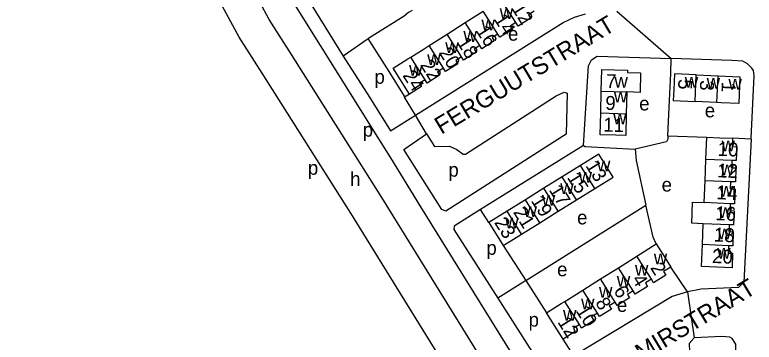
# Model space of a CAD drawing. Extents: x 159675 to 162108, y 386471 to 388472.
# Drawn here: x 160398.1 to 160610.5, y 386624.9 to 386719 of the extents above; entities that cross this region are included whole.
import ezdxf

# ---------------------------------------------------------------- set-up
doc = ezdxf.new("R2010")
doc.units = 0
for name, color, linetype in [('BLT_Basislijn', 7, 'Continuous'), ('BLT_Bebouwing', 7, 'Continuous'), ('BLT_Centroide', 7, 'Continuous'), ('BLT_Huisnummer', 7, 'Continuous'), ('BLT_Huisnummer_ tussenligend', 7, 'Continuous'), ('BLT_Onderverdeling_panden', 7, 'Continuous'), ('BLT_Straatnaam', 7, 'Continuous'), ('BLT_Vlakafsluiter', 7, 'Continuous')]:
    doc.layers.add(name, color=color, linetype=linetype)

msp = doc.modelspace()

# ---------------------------------------------------------------- linework, layer by layer
at = {"layer": 'BLT_Basislijn'}
for p, q in [((160479.87, 386727.42), (160492.43, 386707.11)), ((160499.6, 386712.07), (160492.43, 386707.11)), ((160511.43, 386696.19), (160510.05, 386695.29)), ((160513.15, 386690.17), (160510.05, 386695.29)), ((160505.97, 386685.59), (160513.15, 386690.17)), ((160516.33, 386684.75), (160513.15, 386690.17)), ((160506.1, 386677.86), (160502.2, 386684.09)), ((160509.78, 386680.26), (160516.33, 386684.75)), ((160585.65, 386684.21), (160596.86, 386683.78)), ((160609.6, 386683.22), (160604.26, 386683.48)), ((160561.43, 386681.43), (160531.87, 386663.07)), ((160544.85, 386642.6), (160579.33, 386664.29)), ((160534.24, 386659.26), (160531.87, 386663.07)), ((160538.37, 386652.65), (160544.85, 386642.6)), ((160591.33, 386639.36), (160586.49, 386646.5)), ((160544.85, 386642.6), (160550.83, 386633.34)), ((160536.8, 386637.56), (160550.47, 386616.17)), ((160558.62, 386620.97), (160555.58, 386625.76))]:
    msp.add_line(p, q, dxfattribs=at)
for points in [[(160502.2, 386684.09), (160500, 386687.6), (160402.37, 386843.78)], [(160555.29, 386582.71), (160503.52, 386666.51), (160477.52, 386707.61), (160471.13, 386717.59), (160455.58, 386746.48), (160434.69, 386782.15), (160398.07, 386841.06)], [(160548.19, 386575.18), (160495.04, 386661.2), (160469.08, 386702.24), (160462.5, 386712.51), (160446.86, 386741.59), (160442.95, 386748.27)], [(160512.17, 386720.25), (160511.15, 386719.61), (160509.87, 386718.54), (160500, 386712.35), (160499.6, 386712.07)], [(160513.15, 386690.17), (160555.58, 386716.8), (160558.86, 386718.25), (160561.96, 386719.22)], [(160499.6, 386712.07), (160500, 386711.4), (160505.48, 386702.64), (160509.87, 386695.58), (160510.05, 386695.29)], [(160492.43, 386707.11), (160500, 386695.27), (160505.97, 386685.59)], [(160561.43, 386681.43), (160562.89, 386704.34), (160563.76, 386706.06), (160565.34, 386707.05), (160586.62, 386706.43)], [(160585.65, 386684.21), (160586.17, 386694.4), (160586.53, 386702.13), (160586.62, 386706.43)], [(160607.18, 386705.62), (160604.01, 386705.87), (160586.62, 386706.43)], [(160607.18, 386705.62), (160607.81, 386705.32), (160608.4, 386704.94), (160608.95, 386704.5), (160609.44, 386704.01), (160609.76, 386703.6)], [(160609.6, 386683.22), (160609.61, 386683.49), (160610.46, 386701.42), (160610.24, 386702.96), (160609.76, 386703.6)], [(160516.33, 386684.75), (160518.59, 386681.17), (160522.94, 386681.26), (160525.04, 386680.3), (160526.87, 386678.94), (160527.52, 386678.94), (160553.62, 386695.66), (160555.85, 386696.77), (160556.74, 386696.42), (160556.49, 386684.64), (160521.87, 386662.57), (160520.76, 386663.03), (160509.78, 386680.26)], [(160585.65, 386684.21), (160585.66, 386683.27), (160585.29, 386682.5), (160576.26, 386680.4)], [(160609.6, 386683.22), (160607.44, 386642.19), (160605.94, 386640.59), (160595.24, 386640.12), (160591.33, 386639.36)], [(160561.43, 386681.43), (160561.94, 386681.17), (160576.26, 386680.4)], [(160576.26, 386680.4), (160576.57, 386677.08), (160579.33, 386664.29)], [(160545.35, 386614.4), (160514.73, 386663.84), (160506.1, 386677.86)], [(160582.34, 386653.12), (160581.42, 386655.08), (160579.33, 386664.29)], [(160531.87, 386663.07), (160531.07, 386662.57), (160524.24, 386658.21), (160524.16, 386657.31), (160536.8, 386637.56)], [(160544.85, 386642.6), (160543.97, 386642.04), (160536.8, 386637.56)], [(160591.33, 386639.36), (160586.88, 386638.03), (160558.62, 386620.97)], [(160605, 386616.01), (160605.21, 386624.35), (160604.1, 386625.94), (160603.46, 386626.33), (160601.12, 386626.55), (160593.24, 386626.12), (160591.78, 386624.53), (160591.88, 386622.28), (160591.36, 386621.58), (160573.19, 386609.96)]]:
    msp.add_lwpolyline(points, dxfattribs=at)
at = {"layer": 'BLT_Bebouwing'}
for p, q in [((160527.46, 386716.72), (160532.65, 386720)), ((160522.25, 386713.43), (160527.46, 386716.72)), ((160517.09, 386710.16), (160522.25, 386713.43)), ((160593.83, 386701.73), (160600.1, 386701.45)), ((160566.36, 386690.76), (160566.54, 386697.03)), ((160573.91, 386696.82), (160573.73, 386690.55)), ((160599.75, 386693.78), (160593.48, 386694.06)), ((160596.6, 386677.44), (160596.86, 386683.78)), ((160596.35, 386671.31), (160596.6, 386677.44)), ((160560.6, 386675.69), (160555.33, 386672.4)), ((160555.33, 386672.4), (160550.06, 386669.12)), ((160596.09, 386665.01), (160596.35, 386671.31)), ((160550.06, 386669.12), (160544.79, 386665.83)), ((160559.45, 386665.79), (160564.72, 386669.08)), ((160544.79, 386665.83), (160539.52, 386662.55)), ((160554.18, 386662.51), (160559.45, 386665.79)), ((160539.52, 386662.55), (160534.24, 386659.26)), ((160548.91, 386659.22), (160554.18, 386662.51)), ((160534.24, 386659.26), (160538.37, 386652.65)), ((160543.64, 386655.94), (160548.91, 386659.22)), ((160595.6, 386652.93), (160595.84, 386658.94)), ((160576.76, 386649.61), (160582.34, 386653.12)), ((160571.48, 386646.3), (160576.76, 386649.61)), ((160566.34, 386643.07), (160571.48, 386646.3)), ((160561.26, 386639.89), (160566.34, 386643.07)), ((160556.07, 386636.63), (160561.26, 386639.89)), ((160555.58, 386625.76), (160550.83, 386633.34))]:
    msp.add_line(p, q, dxfattribs=at)
for points in [[(160547.27, 386720.04), (160545.61, 386718.99), (160546.24, 386717.98), (160542.68, 386715.73), (160542.03, 386716.76)], [(160542.03, 386716.76), (160540.39, 386715.72), (160540.99, 386714.77), (160537.4, 386712.5), (160536.79, 386713.45)], [(160536.79, 386713.45), (160535.16, 386712.42), (160535.78, 386711.45), (160532.22, 386709.19), (160531.62, 386710.14)], [(160511.81, 386706.82), (160515.62, 386709.23), (160517.09, 386710.16)], [(160531.62, 386710.14), (160529.99, 386709.11), (160530.57, 386708.2), (160526.99, 386705.94), (160526.38, 386706.91)], [(160511.43, 386696.19), (160506.73, 386703.61), (160510.96, 386706.29), (160511.81, 386706.82)], [(160526.38, 386706.91), (160524.75, 386705.88), (160525.35, 386704.92), (160521.82, 386702.69), (160521.21, 386703.65)], [(160521.21, 386703.65), (160519.49, 386702.56), (160520.08, 386701.62), (160516.52, 386699.37), (160515.92, 386700.31)], [(160566.54, 386697.03), (160566.72, 386703.3), (160574.09, 386703.09), (160574.07, 386702.37), (160577.82, 386702.27), (160577.66, 386696.66), (160573.91, 386696.82)], [(160515.92, 386700.31), (160514.3, 386699.29), (160514.88, 386698.37), (160511.43, 386696.19)], [(160593.83, 386701.73), (160587.56, 386702.01), (160587.36, 386697.43), (160587.22, 386694.35), (160593.48, 386694.06)], [(160600.1, 386701.45), (160606.36, 386701.16), (160606.02, 386693.5), (160601.02, 386693.72), (160599.75, 386693.78)], [(160573.73, 386690.55), (160573.55, 386684.28), (160570.75, 386684.36), (160566.18, 386684.49), (160566.36, 386690.76)], [(160596.86, 386683.78), (160600.61, 386683.62), (160604.26, 386683.48)], [(160604.26, 386683.48), (160604.16, 386681.1), (160605.48, 386681.04), (160605.31, 386677.09), (160604, 386677.14)], [(160564.72, 386669.08), (160569.99, 386672.36), (160568.27, 386675.11), (160565.87, 386678.97), (160560.6, 386675.69)], [(160604, 386677.14), (160603.92, 386675.03), (160605.22, 386674.97), (160605.05, 386670.95), (160603.69, 386671.01)], [(160603.69, 386671.01), (160603.6, 386668.95), (160604.98, 386668.89), (160604.8, 386664.65), (160603.58, 386664.7)], [(160595.84, 386658.94), (160592.53, 386659.08), (160592.78, 386665.14), (160596.09, 386665.01)], [(160603.58, 386664.7), (160603.5, 386662.73), (160604.7, 386662.68), (160604.53, 386658.59), (160603.27, 386658.64)], [(160603.27, 386658.64), (160603.19, 386656.71), (160604.45, 386656.66), (160604.29, 386652.57), (160603.04, 386652.62)], [(160538.37, 386652.65), (160542.61, 386655.3), (160543.64, 386655.94)], [(160582.34, 386653.12), (160584.48, 386649.7), (160586.49, 386646.5)], [(160603.04, 386652.62), (160602.95, 386650.51), (160604.27, 386650.46), (160604.1, 386646.27), (160595.34, 386646.63), (160595.6, 386652.93)], [(160586.49, 386646.5), (160584.43, 386645.21), (160585.1, 386644.14), (160581.58, 386641.93), (160580.92, 386642.98)], [(160580.92, 386642.98), (160579.22, 386641.92), (160579.83, 386640.94), (160576.25, 386638.69), (160575.65, 386639.64)], [(160575.65, 386639.64), (160574.04, 386638.63), (160574.64, 386637.66), (160571.12, 386635.45), (160570.5, 386636.44)], [(160550.83, 386633.34), (160555.06, 386636), (160556.07, 386636.63)], [(160570.5, 386636.44), (160568.84, 386635.4), (160569.46, 386634.41), (160566.04, 386632.27), (160565.41, 386633.28)], [(160565.41, 386633.28), (160563.71, 386632.22), (160564.37, 386631.17), (160560.88, 386628.98), (160560.26, 386629.96)], [(160560.26, 386629.96), (160558.51, 386628.86), (160559.08, 386627.96), (160555.58, 386625.76)]]:
    msp.add_lwpolyline(points, dxfattribs=at)
at = {"layer": 'BLT_Onderverdeling_panden'}
for p, q in [((160542.03, 386716.76), (160537.89, 386723.31)), ((160536.79, 386713.45), (160532.65, 386720)), ((160531.62, 386710.14), (160527.46, 386716.72)), ((160526.38, 386706.91), (160522.25, 386713.43)), ((160521.21, 386703.65), (160517.09, 386710.16)), ((160515.92, 386700.31), (160511.81, 386706.82)), ((160593.48, 386694.06), (160593.83, 386701.73)), ((160599.75, 386693.78), (160600.1, 386701.45)), ((160566.54, 386697.03), (160573.91, 386696.82)), ((160566.36, 386690.76), (160573.73, 386690.55)), ((160604, 386677.14), (160596.6, 386677.44)), ((160564.72, 386669.08), (160560.6, 386675.69)), ((160559.45, 386665.79), (160555.33, 386672.4)), ((160603.69, 386671.01), (160596.35, 386671.31)), ((160554.18, 386662.51), (160550.06, 386669.12)), ((160548.91, 386659.22), (160544.79, 386665.83)), ((160603.58, 386664.7), (160596.09, 386665.01)), ((160543.64, 386655.94), (160539.52, 386662.55)), ((160603.27, 386658.64), (160595.84, 386658.94)), ((160603.04, 386652.62), (160595.6, 386652.93)), ((160580.92, 386642.98), (160576.76, 386649.61)), ((160575.65, 386639.64), (160571.48, 386646.3)), ((160570.5, 386636.44), (160566.34, 386643.07)), ((160565.41, 386633.28), (160561.26, 386639.89)), ((160560.26, 386629.96), (160556.07, 386636.63))]:
    msp.add_line(p, q, dxfattribs=at)
at = {"layer": 'BLT_Vlakafsluiter'}
for p, q in [((160571.01, 386720.05), (160586.62, 386706.43)), ((160591.33, 386639.36), (160593.24, 386626.12))]:
    msp.add_line(p, q, dxfattribs=at)

# ---------------------------------------------------------------- texts
at = {"layer": 'BLT_Centroide'}
for s, p in [('w', (160537.34, 386717.78)), ('w', (160532.12, 386714.5)), ('w', (160526.94, 386711.2)), ('e', (160539.74, 386711.53)), ('w', (160521.73, 386707.95)), ('w', (160516.52, 386704.58)), ('w', (160511.33, 386701.44)), ('p', (160501.38, 386699.16)), ('w', (160570.31, 386698.01)), ('w', (160590.52, 386698.03)), ('w', (160596.8, 386697.75)), ('w', (160603.06, 386697.47)), ('w', (160570.14, 386693.78)), ('e', (160577.43, 386691.49)), ('e', (160596.27, 386689.51)), ('w', (160569.95, 386687.53)), ('p', (160498.01, 386683.96)), ('w', (160601.06, 386679.78)), ('w', (160565.3, 386674.03)), ('p', (160482.26, 386673.01)), ('p', (160522.61, 386672.46)), ('w', (160600.77, 386672.88)), ('h', (160494.4, 386669.82)), ('w', (160560.03, 386670.75)), ('w', (160554.75, 386667.45)), ('e', (160583.87, 386668.18)), ('w', (160600.52, 386666.72)), ('w', (160549.48, 386664.17)), ('w', (160544.22, 386660.88)), ('e', (160559.58, 386658.75)), ('w', (160600.26, 386660.59)), ('w', (160538.94, 386657.59)), ('w', (160600.01, 386654.44)), ('p', (160533.53, 386650.01)), ('w', (160599.82, 386648.91)), ('w', (160581.62, 386647.31)), ('e', (160553.85, 386643.84)), ('w', (160576.2, 386644.02)), ('w', (160571, 386640.83)), ('w', (160565.88, 386637.66)), ('w', (160560.73, 386634.38)), ('e', (160571.02, 386633.61)), ('p', (160545.66, 386629.38)), ('w', (160555.55, 386631.06))]:
    msp.add_text(s, height=4, dxfattribs=at).set_placement(p)
at = {"layer": 'BLT_Huisnummer'}
for s, rotation, p in [('12', 302.3176, (160540.67, 386720.78)), ('16', 302.3176, (160530.39, 386714.4)), ('20', 302.3176, (160519.75, 386708.12)), ('24', 302.3176, (160509.34, 386701.56)), ('7', 358.3683, (160567.86, 386697.93)), ('5', 267.4076, (160588.71, 386700.56)), ('1', 267.4076, (160601.18, 386699.75)), ('11', 358.3683, (160567.06, 386685.44)), ('10', 357.6508, (160599.89, 386678.47)), ('13', 301.9313, (160561.87, 386675.64)), ('17', 301.9313, (160551.38, 386668.66)), ('14', 357.6508, (160599.56, 386666)), ('23', 301.9313, (160535.67, 386659.3)), ('20', 357.6508, (160598.3, 386647.68)), ('2', 302.1105, (160580.48, 386646.29)), ('6', 302.1105, (160569.93, 386639.66)), ('12', 302.1105, (160553.84, 386630.72))]:
    msp.add_text(s, height=4, rotation=rotation, dxfattribs=at).set_placement(p)
at = {"layer": 'BLT_Huisnummer_ tussenligend'}
for s, rotation, p in [('14', 302.3176, (160535.58, 386717.71)), ('18', 302.3176, (160524.93, 386711.01)), ('22', 302.3176, (160514.4, 386704.55)), ('3', 267.4147, (160594.97, 386700.22)), ('9', 358.3683, (160567.65, 386691.68)), ('12', 357.6508, (160599.78, 386672.29)), ('15', 301.9313, (160556.59, 386672.25)), ('19', 301.9313, (160546.21, 386665.56)), ('16', 357.6508, (160599.22, 386659.99)), ('21', 301.9313, (160541.11, 386662.27)), ('18', 357.6508, (160598.82, 386653.85)), ('4', 302.1105, (160575.19, 386642.94)), ('8', 302.1105, (160564.68, 386636.24)), ('10', 302.1105, (160559.08, 386633.95))]:
    msp.add_text(s, height=4, rotation=rotation, dxfattribs=at).set_placement(p)
at = {"layer": 'BLT_Straatnaam'}
for s, rotation, p in [('FERGUUTSTRAAT', 31.0199, (160520.59, 386684.48)), ('JAROMIRSTRAAT', 30.9619, (160562.91, 386610.1))]:
    msp.add_text(s, height=5, rotation=rotation, dxfattribs=at).set_placement(p)

doc.saveas('drawing.dxf')
